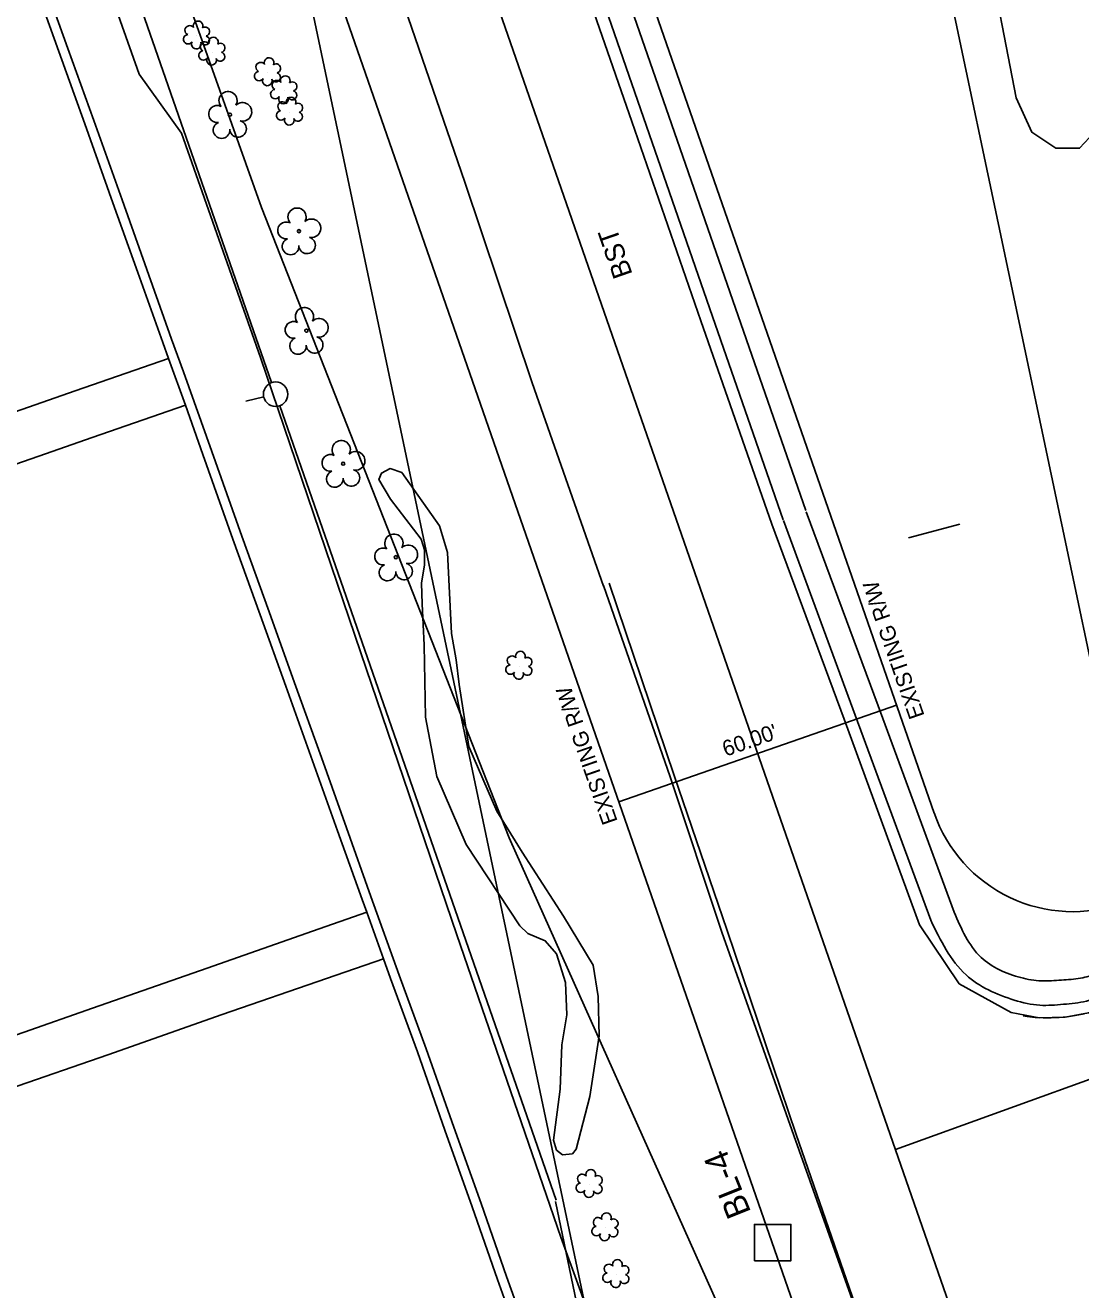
# Model space of a CAD drawing. Extents: x 1611576 to 1617186, y 899279 to 905462.
# Drawn here: x 1616163.3 to 1616378.7, y 903577.3 to 903835.4 of the extents above; entities that cross this region are included whole.
import ezdxf

# ---------------------------------------------------------------- set-up
doc = ezdxf.new("R2010")
doc.units = 0
for name, color, linetype in [('CTL Secondary Horizontal and Vertical CELL', 7, 'Continuous'), ('CTL Secondary Horizontal and Vertical Text', 7, 'Continuous'), ('Default', 7, 'Continuous'), ('Exist Horizontal Alignment', 7, 'Continuous'), ('Exist Other Culture Fence Line', 7, 'Continuous'), ('Exist Other Culture Sign', 7, 'Continuous'), ('Exist Right of Way Easement Line', 7, 'Continuous'), ('Exist Right of Way Line', 7, 'Continuous'), ('Exist Right of Way Line Text', 7, 'Continuous'), ('Exist Right of Way Width CELL', 7, 'Continuous'), ('Exist Roads Change in Surface', 7, 'Continuous'), ('Exist Roads Curbs', 7, 'Continuous'), ('Exist Roads EOP', 7, 'Continuous'), ('Exist Roads EOP Other', 7, 'Continuous'), ('Exist Roads EOP Text', 7, 'Continuous'), ('Exist Roads EOT', 7, 'Continuous'), ('Exist Vegetation Hedge Row', 7, 'Continuous'), ('Exist Vegetation Shrub CELL', 7, 'Continuous'), ('Exist Vegetation Tree CELL', 7, 'Continuous'), ('Exist Vegetation Woods Line', 7, 'Continuous'), ('Prop 6 In Gas Line (B2)', 7, 'Continuous'), ('Prop OH Pow Tel CATV Lines', 7, 'Continuous'), ('Prop OH Tel Lines', 7, 'Continuous')]:
    doc.layers.add(name, color=color, linetype=linetype)

# ---------------------------------------------------------------- blocks, each defined once
blk = doc.blocks.new('CTL SECONDARY HORIZONTAL AND VERTICAL')
at = {"layer": 'CTL Secondary Horizontal and Vertical CELL'}
blk.add_line((0, 0), (0, 0), dxfattribs=at)
blk.add_lwpolyline([(-0.1043, 0.0004), (0.0005, 0.1052), (0.1055, 0.0002), (0.0007, -0.1047)], close=True, dxfattribs=at)

msp = doc.modelspace()

# ---------------------------------------------------------------- linework, layer by layer
at = {"layer": 'Default'}
msp.add_line((1616211.99, 903759.54), (1616208.33, 903758.71), dxfattribs=at)
msp.add_circle((1616214.43, 903760.1), 2.5, dxfattribs=at)
at = {"layer": 'Exist Horizontal Alignment'}
for p, q in [((1616576.74, 902927.89), (1616238.24, 903901.21)), ((1616340.93, 903605.93), (1616526.35, 903673.17)), ((1616340.93, 903605.93), (1616526.35, 903673.17))]:
    msp.add_line(p, q, dxfattribs=at)
at = {"layer": 'Exist Other Culture Fence Line'}
for points in [[(1616211.35, 903767.58), (1616195.22, 903813.36), (1616186.56, 903825.42), (1616168.75, 903875.81), (1616153.63, 903916.5), (1616129.58, 903932.3), (1616098.05, 903952.43), (1616082.04, 903962.19), (1616045.01, 903949.52), (1616000.86, 903933.41), (1615934.86, 903910.4), (1615905.89, 903899.71)], [(1616340.29, 903264.26), (1616332.08, 903290.24), (1616316.67, 903338.32), (1616302.47, 903379.06), (1616267.37, 903366.34), (1616220.02, 903349.18), (1616202.8, 903398.78), (1616185.25, 903447.61), (1616177.66, 903469.59), (1616182.75, 903471.48), (1616219.13, 903484.56), (1616299.32, 903513.96), (1616290.54, 903538.93), (1616272.63, 903588.03), (1616251.39, 903649.78), (1616231.78, 903707.31), (1616211.35, 903767.58)]]:
    msp.add_lwpolyline(points, dxfattribs=at)
at = {"layer": 'Exist Other Culture Sign'}
msp.add_line((1616354.04, 903733.59), (1616343.58, 903730.81), dxfattribs=at)
at = {"layer": 'Exist Right of Way Easement Line'}
msp.add_arc((1616377.14, 903684.48), 30, 199.1768, 289.9333, dxfattribs=at)
at = {"layer": 'Exist Right of Way Line'}
for p, q in [((1616010.65, 905462.23), (1616993.32, 900797.76)), ((1615887.44, 905426.15), (1616864.55, 900788.06)), ((1616548.32, 902918.27), (1616209.91, 903891.34))]:
    msp.add_line(p, q, dxfattribs=at)
msp.add_lwpolyline([(1616348.8, 903674.62), (1616266.57, 903911.08), (1616266.56, 903911.09)], dxfattribs=at)
at = {"layer": 'Exist Right of Way Width CELL'}
for p in [(1616341.15, 903696.62), (1616284.48, 903676.91)]:
    msp.add_line(p, (1616313.59, 903687.03), dxfattribs=at)
at = {"layer": 'Exist Roads Change in Surface'}
for points in [[(1615977.86, 903692.4), (1616012.69, 903704.67), (1616058.14, 903720.5), (1616081.62, 903728.6), (1616102.28, 903735.77), (1616138.67, 903748.68), (1616162.62, 903756.97), (1616173.49, 903760.81), (1616192.57, 903767.41)], [(1615981.36, 903682.64), (1616016.19, 903695.14), (1616061.6, 903710.95), (1616085.09, 903719.1), (1616105.67, 903726.37), (1616142.12, 903739.16), (1616166.07, 903747.45), (1616176.95, 903751.26), (1616196.01, 903757.85)], [(1616108.1, 903610.72), (1616117.38, 903613.98), (1616142.18, 903622.65), (1616163.07, 903629.88), (1616177.06, 903634.82), (1616200.42, 903642.96), (1616221.92, 903650.51), (1616233.01, 903654.38)], [(1616236.41, 903644.88), (1616224.78, 903640.85), (1616203.53, 903633.48), (1616180.2, 903625.29), (1616160.1, 903618.3), (1616140.93, 903611.63), (1616121.49, 903604.78), (1616112.78, 903601.76)]]:
    msp.add_lwpolyline(points, dxfattribs=at)
at = {"layer": 'Exist Roads Curbs'}
for points in [[(1616117.86, 904294.32), (1616132.6, 904254.66), (1616147.03, 904215.59), (1616161.55, 904176.09), (1616175.82, 904137.25), (1616190.47, 904097.09), (1616204.98, 904057.33), (1616219.73, 904016.73), (1616233.88, 903976.63), (1616247.93, 903936.53), (1616261.75, 903896.6), (1616275.82, 903856.12), (1616289.5, 903816.57), (1616303.58, 903775.98), (1616318, 903734.48)], [(1616195.63, 903764.68), (1616193.18, 903771.3), (1616188.12, 903785.57), (1616183.07, 903799.8), (1616177.32, 903815.93), (1616172.04, 903830.68), (1616166.62, 903845.72)], [(1616266.96, 903564.82), (1616261.52, 903580.04), (1616256.36, 903594.89), (1616250.78, 903610.5), (1616245.15, 903626.51), (1616239.64, 903641.51), (1616233.87, 903657.61), (1616228.87, 903671.59), (1616223.77, 903685.94), (1616218.3, 903701.18), (1616213.09, 903715.7), (1616207.52, 903731.14), (1616201.4, 903748.42), (1616195.63, 903764.68)], [(1616318.06, 903734.3), (1616332.7, 903694.56), (1616348.12, 903652.72)]]:
    msp.add_lwpolyline(points, dxfattribs=at)
msp.add_spline([(1616348.12, 903652.72), (1616355.32, 903641.58), (1616365.18, 903636.44), (1616370.4, 903635.39), (1616375.21, 903635.57), (1616379.9, 903636.22), (1616383.41, 903637.33), (1616389.79, 903639.33), (1616395.51, 903641.86)], degree=3, dxfattribs=at)
at = {"layer": 'Exist Roads EOP'}
for points in [[(1616115.61, 904293.45), (1616130.22, 904253.88), (1616144.71, 904214.78), (1616159.36, 904175.17), (1616173.54, 904136.33), (1616188.19, 904096.22), (1616202.56, 904056.51), (1616217.36, 904015.9), (1616231.52, 903975.89), (1616245.62, 903935.7), (1616259.38, 903895.73), (1616273.35, 903855.36), (1616287.12, 903815.79), (1616301.21, 903775.08), (1616315.66, 903733.58)], [(1616182.37, 904002.15), (1616180.78, 904001.18), (1616182.71, 903996.46), (1616196.01, 903962.82), (1616210.69, 903923.18), (1616225.09, 903883.2), (1616239.3, 903843.39), (1616253.05, 903803.36), (1616266.79, 903762.41), (1616281.33, 903720.95)], [(1616273.35, 903855.36), (1616287.12, 903815.79), (1616301.21, 903775.08), (1616315.66, 903733.58), (1616330.46, 903693.74), (1616345.85, 903651.77), (1616353.93, 903639.77), (1616364.52, 903633.91), (1616370.25, 903632.83), (1616375.59, 903632.98), (1616380.35, 903633.82), (1616384.07, 903635.01), (1616390.61, 903637.51), (1616396.32, 903640.17), (1616405.35, 903644.69), (1616422.2, 903653.39)], [(1616469.52, 903183.22), (1616456.13, 903221.35), (1616442.17, 903261), (1616431.86, 903289.89), (1616417.71, 903330.31), (1616403.14, 903371.75), (1616391.84, 903403.85), (1616377.99, 903443.03), (1616362.79, 903484.42), (1616359.81, 903491.48), (1616352.94, 903512.49), (1616348.91, 903526.89), (1616335.01, 903567.07), (1616320.18, 903608.78), (1616305.52, 903650.31), (1616294.93, 903682.02), (1616281.37, 903721.05)]]:
    msp.add_lwpolyline(points, dxfattribs=at)
at = {"layer": 'Exist Roads EOP Other'}
for points in [[(1616122.43, 904296.46), (1616137.34, 904256.3), (1616151.63, 904217.58), (1616166.45, 904177.4), (1616180.52, 904139.04), (1616195.16, 904098.73), (1616209.58, 904059.11), (1616224.45, 904018.46), (1616238.58, 903978.47), (1616252.68, 903938.24), (1616266.45, 903898.41), (1616280.47, 903857.78), (1616294.14, 903818.38), (1616308.3, 903777.63), (1616322.66, 903736.35)], [(1616191.39, 903770.68), (1616186.32, 903784.93), (1616181.22, 903799.14), (1616175.48, 903815.27), (1616170.2, 903830.02), (1616164.78, 903845.06)], [(1616265.17, 903564.17), (1616259.72, 903579.41), (1616254.56, 903594.26), (1616248.98, 903609.86), (1616243.35, 903625.86), (1616237.85, 903640.86), (1616236.41, 903644.88), (1616233.01, 903654.38), (1616232.08, 903656.97), (1616227.07, 903670.95), (1616221.98, 903685.3), (1616216.51, 903700.53), (1616211.3, 903715.06), (1616205.72, 903730.5), (1616199.6, 903747.78), (1616196.01, 903757.85), (1616192.57, 903767.41), (1616191.39, 903770.68)], [(1616322.72, 903736.06), (1616337.4, 903696.46), (1616352.89, 903654.39)], [(1616379.41, 903633.64), (1616377.57, 903633.28), (1616375.96, 903633.04), (1616374.33, 903632.89), (1616372.7, 903632.82), (1616371.07, 903632.83), (1616369.44, 903632.91), (1616367.82, 903633.08), (1616366.99, 903633.2)]]:
    msp.add_lwpolyline(points, dxfattribs=at)
msp.add_spline([(1616352.89, 903654.39), (1616358.39, 903645.16), (1616366.51, 903641.02), (1616370.72, 903640.35), (1616374.8, 903640.53), (1616378.7, 903640.91), (1616382.15, 903641.86), (1616387.98, 903643.96), (1616393.22, 903646.32)], degree=3, dxfattribs=at)
at = {"layer": 'Exist Roads EOT'}
msp.add_lwpolyline([(1616470.84, 903183.57), (1616457.44, 903221.88), (1616443.4, 903261.41), (1616433.06, 903290.44), (1616418.78, 903330.63), (1616404.11, 903372.11), (1616392.67, 903404.15), (1616378.77, 903443.28), (1616364.13, 903484.9), (1616349.34, 903527.05), (1616335.12, 903567.18), (1616320.68, 903608.97), (1616306.55, 903650.64), (1616295.77, 903682.27), (1616282.46, 903721.52)], dxfattribs=at)
at = {"layer": 'Exist Vegetation Hedge Row'}
msp.add_lwpolyline([(1616272.49, 903618.23), (1616272.8, 903627.29), (1616273.83, 903633.43), (1616273.57, 903640.03), (1616271.74, 903645.85), (1616269.46, 903648.5), (1616265.87, 903650.04), (1616264.27, 903651.59), (1616253.34, 903668.19), (1616247.35, 903682.05), (1616245.03, 903694.16), (1616244.73, 903708.87), (1616244.31, 903717.28), (1616244.17, 903721.55), (1616244.8, 903725.28), (1616244.81, 903728.31), (1616244.1, 903730.53), (1616237.85, 903738.68), (1616235.5, 903742.71), (1616236, 903744), (1616237.79, 903744.91), (1616240.15, 903744.1), (1616247.84, 903733.22), (1616249.51, 903727.8), (1616250.32, 903711.25), (1616251.24, 903705.85), (1616251.86, 903700.87), (1616253.86, 903688.16), (1616259.55, 903674.99), (1616264.72, 903666.63), (1616273.18, 903653.58), (1616279.23, 903643.56), (1616280.23, 903637.19), (1616280.46, 903629.12), (1616278.52, 903616.75), (1616275.73, 903606.01), (1616275.01, 903605.06), (1616272.95, 903604.88), (1616271.77, 903605.82), (1616271.16, 903607.83), (1616272.49, 903618.23)], dxfattribs=at)
at = {"layer": 'Exist Vegetation Shrub CELL'}
for p, q in [((1616198.36, 903833.24), (1616198.36, 903833.24)), ((1616201.48, 903829.93), (1616201.48, 903829.93)), ((1616212.84, 903825.73), (1616212.84, 903825.73)), ((1616216.15, 903822.05), (1616216.15, 903822.05)), ((1616217.33, 903817.68), (1616217.33, 903817.68)), ((1616264.15, 903704.59), (1616264.15, 903704.59)), ((1616278.5, 903598.82), (1616278.5, 903598.82)), ((1616281.71, 903589.98), (1616281.71, 903589.98)), ((1616283.94, 903580.43), (1616283.94, 903580.43))]:
    msp.add_line(p, q, dxfattribs=at)
for centre, radius, start, end in [((1616196.88, 903834.37), 0.968, 35.8908, 245.4216), ((1616198.59, 903835.28), 0.99, 334.8391, 200.4717), ((1616200.03, 903834.11), 0.929, 284.4567, 126.0861), ((1616196.56, 903832.54), 0.955, 95.1099, 327.9534), ((1616200, 903832.31), 0.937, 204.9913, 73.4601), ((1616201.71, 903831.97), 0.99, 334.8391, 200.4717), ((1616198.23, 903831.56), 0.984, 151.2797, 21.387), ((1616199.68, 903829.23), 0.955, 95.1099, 327.9534), ((1616200, 903831.06), 0.968, 35.8908, 245.4216), ((1616203.12, 903829), 0.937, 204.9913, 73.4601), ((1616203.15, 903830.8), 0.929, 284.4567, 126.0861), ((1616201.35, 903828.25), 0.984, 151.2797, 21.387), ((1616211.36, 903826.86), 0.968, 35.8908, 245.4216), ((1616213.07, 903827.77), 0.99, 334.8391, 200.4717), ((1616214.51, 903826.6), 0.929, 284.4567, 126.0861), ((1616211.04, 903825.03), 0.955, 95.1099, 327.9534), ((1616214.48, 903824.8), 0.937, 204.9913, 73.4601), ((1616216.38, 903824.09), 0.99, 334.8391, 200.4717), ((1616212.71, 903824.05), 0.984, 151.2797, 21.387), ((1616214.35, 903821.35), 0.955, 95.1099, 327.9534), ((1616214.67, 903823.18), 0.968, 35.8908, 245.4216), ((1616217.83, 903822.92), 0.929, 284.4567, 126.0861), ((1616215.85, 903818.81), 0.968, 35.8908, 245.4216), ((1616216.03, 903820.37), 0.984, 151.2797, 21.387), ((1616217.56, 903819.72), 0.99, 334.8391, 200.4717), ((1616217.79, 903821.12), 0.937, 204.9913, 73.4601), ((1616215.53, 903816.98), 0.955, 95.1099, 327.9534), ((1616218.97, 903816.76), 0.937, 204.9913, 73.4601), ((1616219.01, 903818.55), 0.929, 284.4567, 126.0861), ((1616217.21, 903816), 0.984, 151.2797, 21.387), ((1616262.66, 903705.72), 0.968, 35.8908, 245.4216), ((1616264.38, 903706.63), 0.99, 334.8391, 200.4717), ((1616265.82, 903705.46), 0.929, 284.4567, 126.0861), ((1616262.35, 903703.89), 0.955, 95.1099, 327.9534), ((1616265.78, 903703.66), 0.937, 204.9913, 73.4601), ((1616264.02, 903702.91), 0.984, 151.2797, 21.387), ((1616277.01, 903599.95), 0.968, 35.8908, 245.4216), ((1616278.72, 903600.87), 0.99, 334.8391, 200.4717), ((1616280.17, 903599.69), 0.929, 284.4567, 126.0861), ((1616276.7, 903598.12), 0.955, 95.1099, 327.9534), ((1616278.37, 903597.14), 0.984, 151.2797, 21.387), ((1616280.13, 903597.9), 0.937, 204.9913, 73.4601), ((1616281.94, 903592.02), 0.99, 334.8391, 200.4717), ((1616279.91, 903589.28), 0.955, 95.1099, 327.9534), ((1616280.23, 903591.11), 0.968, 35.8908, 245.4216), ((1616283.35, 903589.05), 0.937, 204.9913, 73.4601), ((1616283.38, 903590.85), 0.929, 284.4567, 126.0861), ((1616281.58, 903588.3), 0.984, 151.2797, 21.387), ((1616282.46, 903581.56), 0.968, 35.8908, 245.4216), ((1616284.17, 903582.47), 0.99, 334.8391, 200.4717), ((1616285.61, 903581.3), 0.929, 284.4567, 126.0861), ((1616282.14, 903579.73), 0.955, 95.1099, 327.9534), ((1616285.58, 903579.5), 0.937, 204.9913, 73.4601), ((1616283.81, 903578.75), 0.984, 151.2797, 21.387)]:
    msp.add_arc(centre, radius, start, end, dxfattribs=at)
at = {"layer": 'Exist Vegetation Tree CELL'}
for p, q in [((1616205.09, 903817.14), (1616205.09, 903817.14)), ((1616219.18, 903793.38), (1616219.18, 903793.38)), ((1616220.71, 903773.07), (1616220.71, 903773.07)), ((1616228.2, 903745.92), (1616228.2, 903745.92)), ((1616238.95, 903726.82), (1616238.95, 903726.82))]:
    msp.add_line(p, q, dxfattribs=at)
for centre in [(1616205.09, 903817.14), (1616219.18, 903793.38), (1616220.71, 903773.07), (1616228.2, 903745.92), (1616238.95, 903726.82)]:
    msp.add_circle(centre, 0.326, dxfattribs=at)
for centre, radius, start, end in [((1616204.71, 903820.01), 1.86, 330.1651, 219.7134), ((1616207.64, 903817.72), 1.9, 257.1011, 134.1999), ((1616202.48, 903817.29), 1.73, 62.6636, 279.3457), ((1616203.39, 903814.01), 1.69, 111.5671, 6.231), ((1616206.76, 903814.24), 1.7, 181.2822, 74.56), ((1616218.79, 903796.25), 1.86, 330.1651, 219.7134), ((1616216.57, 903793.53), 1.73, 62.6636, 279.3457), ((1616221.73, 903793.96), 1.9, 257.1011, 134.1999), ((1616217.47, 903790.25), 1.69, 111.5671, 6.231), ((1616220.85, 903790.48), 1.7, 181.2822, 74.56), ((1616220.32, 903775.94), 1.86, 330.1651, 219.7134), ((1616218.1, 903773.22), 1.73, 62.6636, 279.3457), ((1616223.26, 903773.66), 1.9, 257.1011, 134.1999), ((1616219, 903769.95), 1.69, 111.5671, 6.231), ((1616222.38, 903770.17), 1.7, 181.2822, 74.56), ((1616227.82, 903748.79), 1.86, 330.1651, 219.7134), ((1616225.6, 903746.07), 1.73, 62.6636, 279.3457), ((1616230.75, 903746.51), 1.9, 257.1011, 134.1999), ((1616226.5, 903742.8), 1.69, 111.5671, 6.231), ((1616229.88, 903743.02), 1.7, 181.2822, 74.56), ((1616238.57, 903729.7), 1.86, 330.1651, 219.7134), ((1616241.5, 903727.41), 1.9, 257.1011, 134.1999), ((1616236.35, 903726.98), 1.73, 62.6636, 279.3457), ((1616237.25, 903723.7), 1.69, 111.5671, 6.231), ((1616240.63, 903723.93), 1.7, 181.2822, 74.56)]:
    msp.add_arc(centre, radius, start, end, dxfattribs=at)
at = {"layer": 'Exist Vegetation Woods Line'}
msp.add_lwpolyline([(1616389.74, 903837.01), (1616382.55, 903814.69), (1616378.49, 903810.3), (1616373.65, 903810.31), (1616368.73, 903813.58), (1616365.59, 903820.6), (1616353.15, 903884.59)], dxfattribs=at)
at = {"layer": 'Prop 6 In Gas Line (B2)'}
for p, q in [((1616211.57, 903798.23), (1616129.25, 904028.65)), ((1616262.11, 903669.56), (1616211.57, 903798.23)), ((1616315.51, 903550.17), (1616262.11, 903669.56))]:
    msp.add_line(p, q, dxfattribs=at)
at = {"layer": 'Prop OH Pow Tel CATV Lines'}
for p, q in [((1616213.61, 903762.46), (1616174.84, 903873.82)), ((1616271.7, 903595.58), (1616215.25, 903757.74))]:
    msp.add_line(p, q, dxfattribs=at)
at = {"layer": 'Prop OH Tel Lines'}
msp.add_line((1616374.6, 903105.3), (1616271.51, 903595.33), dxfattribs=at)

# ---------------------------------------------------------------- block references
at = {"layer": 'CTL Secondary Horizontal and Vertical CELL', "xscale": 50, "yscale": 49.99999999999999, "rotation": 44.99999999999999}
msp.add_blockref('CTL SECONDARY HORIZONTAL AND VERTICAL', (1616315.85, 903586.92), dxfattribs=at)
msp.add_blockref('CTL SECONDARY HORIZONTAL AND VERTICAL', (1616315.85, 903586.92), dxfattribs=at)

# ---------------------------------------------------------------- texts
at = {"layer": 'CTL Secondary Horizontal and Vertical Text'}
msp.add_text('BL-4', height=5, rotation=111.8667, dxfattribs=at).set_placement((1616311.52, 903593.14))
at = {"layer": 'Exist Right of Way Line Text'}
for p in [(1616346.9, 903694.49), (1616284.26, 903672.93)]:
    msp.add_text('EXISTING R/W', height=3.2, rotation=109.1768, dxfattribs=at).set_placement(p)
at = {"layer": 'Exist Right of Way Width CELL'}
msp.add_text("60.00'", height=3.2, rotation=19.1768, dxfattribs=at).set_placement((1616306.26, 903686.09))
at = {"layer": 'Exist Roads EOP Text'}
msp.add_text('BST', height=4, rotation=109.1768, dxfattribs=at).set_placement((1616287.31, 903784.58))

doc.saveas('drawing.dxf')
